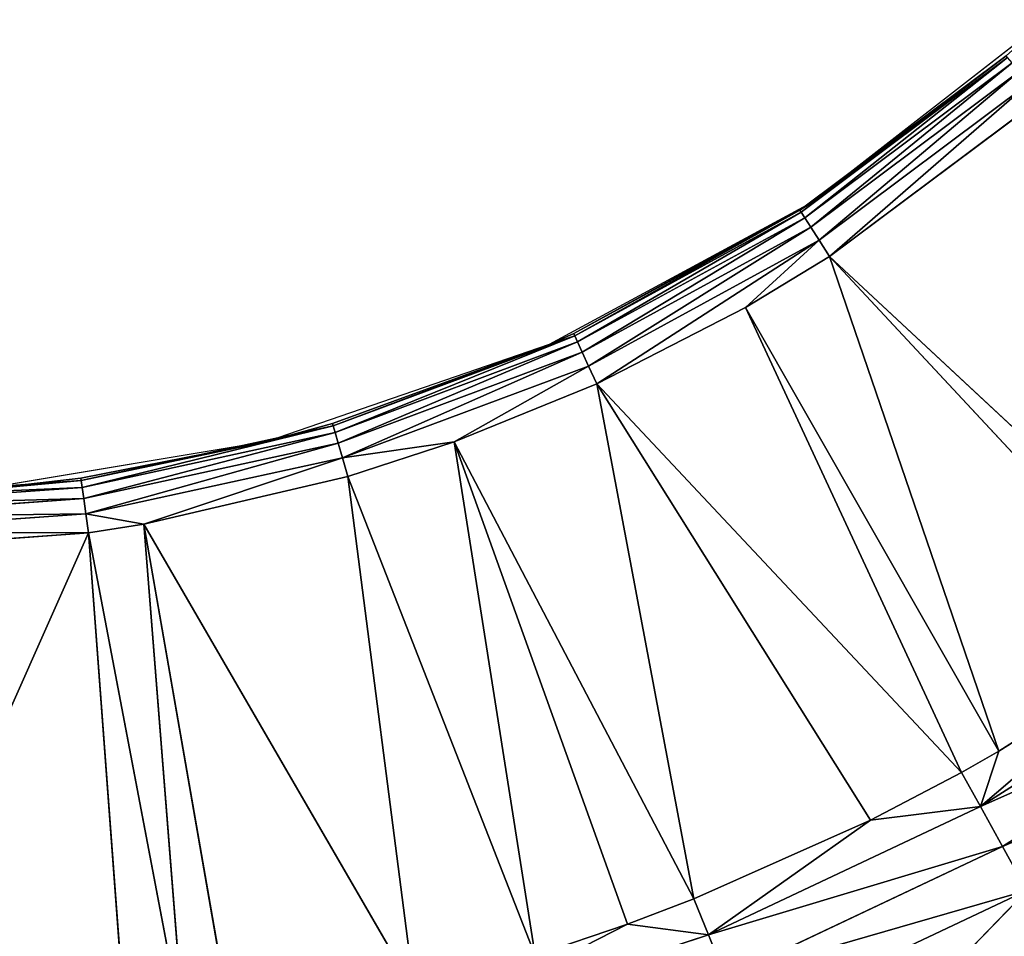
# Model space of a CAD drawing. Extents: x 0 to 500, y 0 to 390.
# Tile 595 of 656: x 252 to 260, y 180 to 188. Entities that reach past the tile are written whole.
import ezdxf

# ---------------------------------------------------------------- set-up
doc = ezdxf.new("R2010")
doc.units = 0
doc.header["$LTSCALE"] = 25.4
doc.layers.get('0').update_dxf_attribs({"linetype": 'CONTINUOUS'})

# ---------------------------------------------------------------- blocks, each defined once
blk = doc.blocks.new('ATLANTA505_-_S_STL')
at = {"color": 0}
for p, q in [((259.6859, 24.7, 210.5459), (260.7151, 24.4403, 209.482)), ((259.6859, 24.7, 210.5459), (260.7151, 24.4403, 209.482)), ((260.7151, 24.4403, 209.482), (258.2094, 24.4512, 210.6666)), ((260.7151, 24.4403, 209.482), (258.2094, 24.4512, 210.6666)), ((260.7151, 24.4403, 209.482), (260.4992, 24.1377, 209.092)), ((260.7151, 24.4403, 209.482), (260.4992, 24.1377, 209.092)), ((258.0437, 24.1486, 210.2527), (257.8925, 23.804, 209.8757)), ((258.0437, 24.1486, 210.2527), (257.8925, 23.804, 209.8757)), ((258.0437, 24.1486, 210.2527), (260.4992, 24.1377, 209.092)), ((258.0437, 24.1486, 210.2527), (260.4992, 24.1377, 209.092)), ((260.4992, 24.1377, 209.092), (260.3022, 23.7931, 208.7368)), ((260.4992, 24.1377, 209.092), (260.3022, 23.7931, 208.7368)), ((260.4992, 24.1377, 209.092), (262.8001, 24.1274, 207.6288)), ((260.4992, 24.1377, 209.092), (262.8001, 24.1274, 207.6288)), ((257.1762, 23.4462, 209.7792), (255.3723, 23.8135, 210.7015)), ((255.3723, 23.8135, 210.7015), (257.8925, 23.804, 209.8757)), ((257.1762, 23.4462, 209.7792), (255.3723, 23.8135, 210.7015)), ((255.3723, 23.8135, 210.7015), (257.8925, 23.804, 209.8757)), ((257.8925, 23.804, 209.8757), (257.1762, 23.4462, 209.7792)), ((257.8925, 23.804, 209.8757), (257.1762, 23.4462, 209.7792)), ((257.7638, 23.4437, 209.5554), (257.8925, 23.804, 209.8757)), ((257.7638, 23.4437, 209.5554), (257.8925, 23.804, 209.8757)), ((259.3279, 23.4366, 208.8573), (257.8925, 23.804, 209.8757)), ((257.8925, 23.804, 209.8757), (260.3022, 23.7931, 208.7368)), ((259.3279, 23.4366, 208.8573), (257.8925, 23.804, 209.8757)), ((257.8925, 23.804, 209.8757), (260.3022, 23.7931, 208.7368)), ((259.3279, 23.4366, 208.8573), (260.3022, 23.7931, 208.7368)), ((259.3279, 23.4366, 208.8573), (260.3022, 23.7931, 208.7368)), ((260.1346, 23.4328, 208.435), (260.3022, 23.7931, 208.7368)), ((260.1346, 23.4328, 208.435), (260.3022, 23.7931, 208.7368)), ((260.3022, 23.7931, 208.7368), (260.4658, 23.4312, 208.2485)), ((260.3022, 23.7931, 208.7368), (260.4658, 23.4312, 208.2485)), ((260.3022, 23.7931, 208.7368), (262.0881, 23.4237, 207.2143)), ((260.3022, 23.7931, 208.7368), (262.0881, 23.4237, 207.2143)), ((260.3022, 23.7931, 208.7368), (262.5605, 23.7828, 207.3008)), ((260.3022, 23.7931, 208.7368), (262.5605, 23.7828, 207.3008)), ((250.2964, 23.462, 211.0349), (252.3986, 18.2045, 206.312)), ((250.2964, 23.462, 211.0349), (252.3986, 18.2045, 206.312)), ((252.736, 23.4597, 210.8625), (252.3986, 18.2045, 206.312)), ((252.736, 23.4597, 210.8625), (252.3986, 18.2045, 206.312)), ((252.3986, 18.2045, 206.312), (253.2475, 23.4587, 210.7894)), ((252.3986, 18.2045, 206.312), (253.2475, 23.4587, 210.7894)), ((253.2475, 23.4587, 210.7894), (252.8869, 18.2045, 206.2343)), ((253.2475, 23.4587, 210.7894), (252.8869, 18.2045, 206.2343)), ((253.6698, 23.4578, 210.7193), (252.8869, 18.2045, 206.2343)), ((253.6698, 23.4578, 210.7193), (252.8869, 18.2045, 206.2343)), ((252.8869, 18.2045, 206.2343), (255.2847, 23.4532, 210.3676)), ((252.8869, 18.2045, 206.2343), (255.2847, 23.4532, 210.3676)), ((255.2847, 23.4532, 210.3676), (254.6974, 18.2045, 205.812)), ((255.2847, 23.4532, 210.3676), (254.6974, 18.2045, 205.812)), ((256.3576, 23.4494, 210.0581), (254.6974, 18.2045, 205.812)), ((256.3576, 23.4494, 210.0581), (254.6974, 18.2045, 205.812)), ((256.3576, 23.4494, 210.0581), (255.6374, 18.2045, 205.5051)), ((256.3576, 23.4494, 210.0581), (255.6374, 18.2045, 205.5051)), ((257.1762, 23.4462, 209.7792), (255.6374, 18.2045, 205.5051)), ((257.1762, 23.4462, 209.7792), (255.6374, 18.2045, 205.5051)), ((255.6374, 18.2045, 205.5051), (257.7638, 23.4437, 209.5554)), ((255.6374, 18.2045, 205.5051), (257.7638, 23.4437, 209.5554)), ((256.3576, 23.4494, 210.0581), (257.1762, 23.4462, 209.7792)), ((256.3576, 23.4494, 210.0581), (257.1762, 23.4462, 209.7792)), ((257.7638, 23.4437, 209.5554), (256.9017, 18.2045, 204.9898)), ((257.7638, 23.4437, 209.5554), (256.9017, 18.2045, 204.9898)), ((259.3279, 23.4366, 208.8573), (256.9017, 18.2045, 204.9898)), ((259.3279, 23.4366, 208.8573), (256.9017, 18.2045, 204.9898)), ((256.9017, 18.2045, 204.9898), (260.1346, 23.4328, 208.435)), ((256.9017, 18.2045, 204.9898), (260.1346, 23.4328, 208.435)), ((257.1762, 23.4462, 209.7792), (257.7638, 23.4437, 209.5554)), ((257.1762, 23.4462, 209.7792), (257.7638, 23.4437, 209.5554)), ((257.7638, 23.4437, 209.5554), (259.3279, 23.4366, 208.8573)), ((257.7638, 23.4437, 209.5554), (259.3279, 23.4366, 208.8573)), ((260.1346, 23.4328, 208.435), (258.2215, 18.2045, 204.3138)), ((260.1346, 23.4328, 208.435), (258.2215, 18.2045, 204.3138)), ((260.4658, 23.4312, 208.2485), (258.2215, 18.2045, 204.3138)), ((260.4658, 23.4312, 208.2485), (258.2215, 18.2045, 204.3138)), ((260.4658, 23.4312, 208.2485), (258.9665, 18.2045, 203.8623)), ((260.4658, 23.4312, 208.2485), (258.9665, 18.2045, 203.8623)), ((262.0881, 23.4237, 207.2143), (258.9665, 18.2045, 203.8623)), ((262.0881, 23.4237, 207.2143), (258.9665, 18.2045, 203.8623)), ((258.9665, 18.2045, 203.8623), (262.3568, 23.4225, 207.0221)), ((258.9665, 18.2045, 203.8623), (262.3568, 23.4225, 207.0221)), ((259.3279, 23.4366, 208.8573), (260.1346, 23.4328, 208.435)), ((259.3279, 23.4366, 208.8573), (260.1346, 23.4328, 208.435)), ((260.1346, 23.4328, 208.435), (260.4658, 23.4312, 208.2485)), ((260.1346, 23.4328, 208.435), (260.4658, 23.4312, 208.2485)), ((260.4658, 23.4312, 208.2485), (262.0881, 23.4237, 207.2143)), ((260.4658, 23.4312, 208.2485), (262.0881, 23.4237, 207.2143)), ((250.0521, 18.2045, 206.4799), (252.3986, 18.2045, 206.312)), ((250.0521, 18.2045, 206.4799), (252.3986, 18.2045, 206.312)), ((252.3986, 18.2045, 206.312), (252.3743, 17.9761, 206.1427)), ((252.3743, 17.9761, 206.1427), (252.8869, 18.2045, 206.2343)), ((252.3743, 17.9761, 206.1427), (252.8869, 18.2045, 206.2343)), ((252.3986, 18.2045, 206.312), (252.3743, 17.9761, 206.1427)), ((252.3986, 18.2045, 206.312), (252.8869, 18.2045, 206.2343)), ((252.3986, 18.2045, 206.312), (252.8869, 18.2045, 206.2343)), ((252.8869, 18.2045, 206.2343), (254.6974, 18.2045, 205.812)), ((254.6493, 17.9761, 205.6478), (252.8869, 18.2045, 206.2343)), ((254.6493, 17.9761, 205.6478), (252.8869, 18.2045, 206.2343)), ((252.8869, 18.2045, 206.2343), (254.6974, 18.2045, 205.812)), ((254.6974, 18.2045, 205.812), (254.6493, 17.9761, 205.6478)), ((254.6493, 17.9761, 205.6478), (255.6374, 18.2045, 205.5051)), ((254.6493, 17.9761, 205.6478), (255.6374, 18.2045, 205.5051)), ((254.6974, 18.2045, 205.812), (254.6493, 17.9761, 205.6478)), ((254.6974, 18.2045, 205.812), (255.6374, 18.2045, 205.5051)), ((254.6974, 18.2045, 205.812), (255.6374, 18.2045, 205.5051)), ((255.6374, 18.2045, 205.5051), (256.8306, 17.9761, 204.8342)), ((255.6374, 18.2045, 205.5051), (256.9017, 18.2045, 204.9898)), ((255.6374, 18.2045, 205.5051), (256.8306, 17.9761, 204.8342)), ((255.6374, 18.2045, 205.5051), (256.9017, 18.2045, 204.9898)), ((256.9017, 18.2045, 204.9898), (256.8306, 17.9761, 204.8342)), ((256.9017, 18.2045, 204.9898), (256.8306, 17.9761, 204.8342)), ((258.874, 17.9761, 203.7184), (256.9017, 18.2045, 204.9898)), ((256.9017, 18.2045, 204.9898), (258.2215, 18.2045, 204.3138)), ((258.874, 17.9761, 203.7184), (256.9017, 18.2045, 204.9898)), ((256.9017, 18.2045, 204.9898), (258.2215, 18.2045, 204.3138)), ((258.2215, 18.2045, 204.3138), (258.9665, 18.2045, 203.8623)), ((258.874, 17.9761, 203.7184), (258.2215, 18.2045, 204.3138)), ((258.874, 17.9761, 203.7184), (258.2215, 18.2045, 204.3138)), ((258.2215, 18.2045, 204.3138), (258.9665, 18.2045, 203.8623)), ((258.9665, 18.2045, 203.8623), (258.874, 17.9761, 203.7184)), ((258.9665, 18.2045, 203.8623), (258.874, 17.9761, 203.7184)), ((258.9665, 18.2045, 203.8623), (260.8498, 18.2045, 202.4525)), ((258.9665, 18.2045, 203.8623), (260.8498, 18.2045, 202.4525)), ((250.0521, 17.9761, 206.3088), (252.3743, 17.9761, 206.1427)), ((250.0521, 17.9761, 206.3088), (252.3743, 17.9761, 206.1427)), ((252.3743, 17.9761, 206.1427), (252.3548, 17.7256, 206.0073)), ((252.3743, 17.9761, 206.1427), (252.3548, 17.7256, 206.0073)), ((252.3743, 17.9761, 206.1427), (254.6493, 17.9761, 205.6478)), ((252.3743, 17.9761, 206.1427), (254.6493, 17.9761, 205.6478)), ((254.6493, 17.9761, 205.6478), (254.6107, 17.7256, 205.5166)), ((254.6493, 17.9761, 205.6478), (254.6107, 17.7256, 205.5166)), ((254.6493, 17.9761, 205.6478), (256.8306, 17.9761, 204.8342)), ((254.6493, 17.9761, 205.6478), (256.8306, 17.9761, 204.8342)), ((256.8306, 17.9761, 204.8342), (256.7738, 17.7256, 204.7098)), ((256.8306, 17.9761, 204.8342), (256.7738, 17.7256, 204.7098)), ((258.874, 17.9761, 203.7184), (256.8306, 17.9761, 204.8342)), ((258.874, 17.9761, 203.7184), (256.8306, 17.9761, 204.8342)), ((258.874, 17.9761, 203.7184), (258.8, 17.7256, 203.6034)), ((258.874, 17.9761, 203.7184), (258.8, 17.7256, 203.6034)), ((260.7378, 17.9761, 202.3232), (258.874, 17.9761, 203.7184)), ((260.7378, 17.9761, 202.3232), (258.874, 17.9761, 203.7184)), ((250.0521, 17.7256, 206.172), (252.3548, 17.7256, 206.0073)), ((250.0521, 17.7256, 206.172), (252.3548, 17.7256, 206.0073)), ((252.3548, 17.7256, 206.0073), (252.3406, 17.4582, 205.9086)), ((252.3548, 17.7256, 206.0073), (252.3406, 17.4582, 205.9086)), ((252.3548, 17.7256, 206.0073), (254.6107, 17.7256, 205.5166)), ((252.3548, 17.7256, 206.0073), (254.6107, 17.7256, 205.5166)), ((254.6107, 17.7256, 205.5166), (254.5826, 17.4582, 205.4209)), ((254.6107, 17.7256, 205.5166), (254.5826, 17.4582, 205.4209)), ((254.6107, 17.7256, 205.5166), (256.7738, 17.7256, 204.7098)), ((254.6107, 17.7256, 205.5166), (256.7738, 17.7256, 204.7098)), ((256.7738, 17.7256, 204.7098), (256.7324, 17.4582, 204.619)), ((256.7738, 17.7256, 204.7098), (256.7324, 17.4582, 204.619)), ((258.8, 17.7256, 203.6034), (256.7738, 17.7256, 204.7098)), ((258.8, 17.7256, 203.6034), (256.7738, 17.7256, 204.7098)), ((258.8, 17.7256, 203.6034), (258.7461, 17.4582, 203.5195)), ((258.8, 17.7256, 203.6034), (258.7461, 17.4582, 203.5195)), ((260.6482, 17.7256, 202.2198), (258.8, 17.7256, 203.6034)), ((260.6482, 17.7256, 202.2198), (258.8, 17.7256, 203.6034)), ((250.0521, 17.4582, 206.0723), (252.3406, 17.4582, 205.9086)), ((250.0521, 17.4582, 206.0723), (252.3406, 17.4582, 205.9086)), ((252.3406, 17.4582, 205.9086), (252.332, 17.1793, 205.8485)), ((252.3406, 17.4582, 205.9086), (252.332, 17.1793, 205.8485)), ((252.3406, 17.4582, 205.9086), (254.5826, 17.4582, 205.4209)), ((252.3406, 17.4582, 205.9086), (254.5826, 17.4582, 205.4209)), ((254.5826, 17.4582, 205.4209), (254.5655, 17.1793, 205.3627)), ((254.5826, 17.4582, 205.4209), (254.5655, 17.1793, 205.3627)), ((254.5826, 17.4582, 205.4209), (256.7324, 17.4582, 204.619)), ((254.5826, 17.4582, 205.4209), (256.7324, 17.4582, 204.619)), ((256.7324, 17.4582, 204.619), (256.7072, 17.1793, 204.5639)), ((256.7324, 17.4582, 204.619), (256.7072, 17.1793, 204.5639)), ((258.7461, 17.4582, 203.5195), (256.7324, 17.4582, 204.619)), ((258.7461, 17.4582, 203.5195), (256.7324, 17.4582, 204.619)), ((258.7461, 17.4582, 203.5195), (258.7133, 17.1793, 203.4684)), ((258.7461, 17.4582, 203.5195), (258.7133, 17.1793, 203.4684)), ((260.5829, 17.4582, 202.1445), (258.7461, 17.4582, 203.5195)), ((260.5829, 17.4582, 202.1445), (258.7461, 17.4582, 203.5195)), ((250.0521, 17.1793, 206.0116), (252.332, 17.1793, 205.8485)), ((250.0521, 17.1793, 206.0116), (252.332, 17.1793, 205.8485)), ((251.3733, 16.8947, 205.9366), (252.332, 17.1793, 205.8485)), ((251.3733, 16.8947, 205.9366), (252.332, 17.1793, 205.8485)), ((252.3291, 16.8947, 205.8284), (252.332, 17.1793, 205.8485)), ((252.3291, 16.8947, 205.8284), (252.332, 17.1793, 205.8485)), ((252.332, 17.1793, 205.8485), (253.9798, 16.8947, 205.5016)), ((252.332, 17.1793, 205.8485), (253.9798, 16.8947, 205.5016)), ((252.332, 17.1793, 205.8485), (254.5655, 17.1793, 205.3627)), ((252.332, 17.1793, 205.8485), (254.5655, 17.1793, 205.3627)), ((253.9798, 16.8947, 205.5016), (254.5655, 17.1793, 205.3627)), ((253.9798, 16.8947, 205.5016), (254.5655, 17.1793, 205.3627)), ((254.5598, 16.8947, 205.3431), (254.5655, 17.1793, 205.3627)), ((254.5598, 16.8947, 205.3431), (254.5655, 17.1793, 205.3627)), ((254.5655, 17.1793, 205.3627), (256.4792, 16.8947, 204.6436)), ((254.5655, 17.1793, 205.3627), (256.4792, 16.8947, 204.6436)), ((254.5655, 17.1793, 205.3627), (256.7072, 17.1793, 204.5639)), ((254.5655, 17.1793, 205.3627), (256.7072, 17.1793, 204.5639)), ((256.4792, 16.8947, 204.6436), (256.7072, 17.1793, 204.5639)), ((256.4792, 16.8947, 204.6436), (256.7072, 17.1793, 204.5639)), ((256.7072, 17.1793, 204.5639), (256.6987, 16.8947, 204.5453)), ((256.7072, 17.1793, 204.5639), (256.6987, 16.8947, 204.5453)), ((258.7133, 17.1793, 203.4684), (256.7072, 17.1793, 204.5639)), ((258.7133, 17.1793, 203.4684), (256.7072, 17.1793, 204.5639)), ((258.7133, 17.1793, 203.4684), (258.7023, 16.8947, 203.4513)), ((258.7133, 17.1793, 203.4684), (258.7023, 16.8947, 203.4513)), ((260.5432, 17.1793, 202.0986), (258.7133, 17.1793, 203.4684)), ((260.5432, 17.1793, 202.0986), (258.7133, 17.1793, 203.4684)), ((251.3733, 0.01, 205.9366), (252.3291, 16.8947, 205.8284)), ((251.3733, 0.01, 205.9366), (252.3291, 16.8947, 205.8284)), ((251.3733, 16.8947, 205.9366), (252.3291, 16.8947, 205.8284)), ((251.3733, 16.8947, 205.9366), (252.3291, 16.8947, 205.8284)), ((253.9798, 0.01, 205.5016), (252.3291, 16.8947, 205.8284)), ((252.3291, 16.8947, 205.8284), (253.9798, 16.8947, 205.5016)), ((253.9798, 0.01, 205.5016), (252.3291, 16.8947, 205.8284)), ((252.3291, 16.8947, 205.8284), (253.9798, 16.8947, 205.5016)), ((253.9798, 0.01, 205.5016), (254.5598, 16.8947, 205.3431)), ((253.9798, 0.01, 205.5016), (254.5598, 16.8947, 205.3431)), ((253.9798, 0.01, 205.5016), (253.9798, 16.8947, 205.5016)), ((253.9798, 16.8947, 205.5016), (254.5598, 16.8947, 205.3431)), ((253.9798, 0.01, 205.5016), (253.9798, 16.8947, 205.5016)), ((253.9798, 16.8947, 205.5016), (254.5598, 16.8947, 205.3431)), ((256.4792, 0.01, 204.6436), (254.5598, 16.8947, 205.3431)), ((254.5598, 16.8947, 205.3431), (256.4792, 16.8947, 204.6436)), ((256.4792, 0.01, 204.6436), (254.5598, 16.8947, 205.3431)), ((254.5598, 16.8947, 205.3431), (256.4792, 16.8947, 204.6436)), ((256.4792, 0.01, 204.6436), (256.6987, 16.8947, 204.5453)), ((256.4792, 0.01, 204.6436), (256.6987, 16.8947, 204.5453)), ((256.4792, 0.01, 204.6436), (256.4792, 16.8947, 204.6436)), ((256.4792, 16.8947, 204.6436), (256.6987, 16.8947, 204.5453)), ((256.4792, 0.01, 204.6436), (256.4792, 16.8947, 204.6436)), ((256.4792, 16.8947, 204.6436), (256.6987, 16.8947, 204.5453)), ((258.8032, 0.01, 203.3859), (256.6987, 16.8947, 204.5453)), ((256.6987, 16.8947, 204.5453), (258.7023, 16.8947, 203.4513)), ((258.8032, 0.01, 203.3859), (256.6987, 16.8947, 204.5453)), ((256.6987, 16.8947, 204.5453), (258.7023, 16.8947, 203.4513)), ((258.8032, 0.01, 203.3859), (258.7023, 16.8947, 203.4513)), ((258.7023, 16.8947, 203.4513), (260.5298, 16.8947, 202.0832)), ((258.8032, 0.01, 203.3859), (258.7023, 16.8947, 203.4513)), ((258.7023, 16.8947, 203.4513), (260.5298, 16.8947, 202.0832)), ((258.8032, 0.01, 203.3859), (260.5298, 16.8947, 202.0832)), ((258.8032, 0.01, 203.3859), (260.5298, 16.8947, 202.0832)), ((253.9798, 0.01, 205.5016), (251.3733, 0.01, 205.9366)), ((256.4792, 0.01, 204.6436), (253.9798, 0.01, 205.5016)), ((258.8032, 0.01, 203.3859), (256.4792, 0.01, 204.6436)), ((260.8886, 0.01, 201.7628), (258.8032, 0.01, 203.3859))]:
    blk.add_line(p, q, dxfattribs=at)
mesh = blk.add_polyface(dxfattribs=at)
corners = [(258.2094, 24.4512, 210.6666), (259.6859, 24.7, 210.5459), (260.7151, 24.4403, 209.482)]
mesh.append_faces([[corners[k] for k in face] for face in [(0, 1, 2)]], dxfattribs={"color": 0})
mesh = blk.add_polyface(dxfattribs=at)
corners = [(259.6859, 24.7, 210.5459), (260.9468, 24.6946, 209.9009), (260.7151, 24.4403, 209.482)]
mesh.append_faces([[corners[k] for k in face] for face in [(0, 1, 2)]], dxfattribs={"color": 0})
mesh = blk.add_polyface(dxfattribs=at)
corners = [(258.0437, 24.1486, 210.2527), (260.7151, 24.4403, 209.482), (260.4992, 24.1377, 209.092), (258.2094, 24.4512, 210.6666)]
mesh.append_faces([[corners[k] for k in face] for face in [(0, 1, 2), (1, 0, 3)]], dxfattribs={"vtx0": -1, "color": 0})
mesh = blk.add_polyface(dxfattribs=at)
corners = [(260.4992, 24.1377, 209.092), (263.0628, 24.43, 207.9889), (262.8001, 24.1274, 207.6288), (260.7151, 24.4403, 209.482)]
mesh.append_faces([[corners[k] for k in face] for face in [(0, 1, 2), (1, 0, 3)]], dxfattribs={"vtx0": -1, "color": 0})
mesh = blk.add_polyface(dxfattribs=at)
corners = [(255.3723, 23.8135, 210.7015), (258.0437, 24.1486, 210.2527), (257.8925, 23.804, 209.8757), (255.4751, 24.1581, 211.0944)]
mesh.append_faces([[corners[k] for k in face] for face in [(0, 1, 2), (1, 0, 3)]], dxfattribs={"vtx0": -1, "color": 0})
mesh = blk.add_polyface(dxfattribs=at)
corners = [(257.8925, 23.804, 209.8757), (260.4992, 24.1377, 209.092), (260.3022, 23.7931, 208.7368), (258.0437, 24.1486, 210.2527)]
mesh.append_faces([[corners[k] for k in face] for face in [(0, 1, 2), (1, 0, 3)]], dxfattribs={"vtx0": -1, "color": 0})
mesh = blk.add_polyface(dxfattribs=at)
corners = [(260.3022, 23.7931, 208.7368), (262.8001, 24.1274, 207.6288), (262.5605, 23.7828, 207.3008), (260.4992, 24.1377, 209.092)]
mesh.append_faces([[corners[k] for k in face] for face in [(0, 1, 2), (1, 0, 3)]], dxfattribs={"vtx0": -1, "color": 0})
mesh = blk.add_polyface(dxfattribs=at)
corners = [(257.8925, 23.804, 209.8757), (257.1762, 23.4462, 209.7792), (255.3723, 23.8135, 210.7015)]
mesh.append_faces([[corners[k] for k in face] for face in [(0, 1, 2)]], dxfattribs={"color": 0})
mesh = blk.add_polyface(dxfattribs=at)
corners = [(257.1762, 23.4462, 209.7792), (256.3576, 23.4494, 210.0581), (255.3723, 23.8135, 210.7015)]
mesh.append_faces([[corners[k] for k in face] for face in [(0, 1, 2)]], dxfattribs={"color": 0})
mesh = blk.add_polyface(dxfattribs=at)
corners = [(257.8925, 23.804, 209.8757), (257.7638, 23.4437, 209.5554), (257.1762, 23.4462, 209.7792)]
mesh.append_faces([[corners[k] for k in face] for face in [(0, 1, 2)]], dxfattribs={"color": 0})
mesh = blk.add_polyface(dxfattribs=at)
corners = [(257.8925, 23.804, 209.8757), (259.3279, 23.4366, 208.8573), (257.7638, 23.4437, 209.5554)]
mesh.append_faces([[corners[k] for k in face] for face in [(0, 1, 2)]], dxfattribs={"color": 0})
mesh = blk.add_polyface(dxfattribs=at)
corners = [(260.3022, 23.7931, 208.7368), (259.3279, 23.4366, 208.8573), (257.8925, 23.804, 209.8757)]
mesh.append_faces([[corners[k] for k in face] for face in [(0, 1, 2)]], dxfattribs={"color": 0})
mesh = blk.add_polyface(dxfattribs=at)
corners = [(259.3279, 23.4366, 208.8573), (260.3022, 23.7931, 208.7368), (260.1346, 23.4328, 208.435)]
mesh.append_faces([[corners[k] for k in face] for face in [(0, 1, 2)]], dxfattribs={"color": 0})
mesh = blk.add_polyface(dxfattribs=at)
corners = [(260.3022, 23.7931, 208.7368), (260.4658, 23.4312, 208.2485), (260.1346, 23.4328, 208.435)]
mesh.append_faces([[corners[k] for k in face] for face in [(0, 1, 2)]], dxfattribs={"color": 0})
mesh = blk.add_polyface(dxfattribs=at)
corners = [(260.3022, 23.7931, 208.7368), (262.0881, 23.4237, 207.2143), (260.4658, 23.4312, 208.2485)]
mesh.append_faces([[corners[k] for k in face] for face in [(0, 1, 2)]], dxfattribs={"color": 0})
mesh = blk.add_polyface(dxfattribs=at)
corners = [(260.3022, 23.7931, 208.7368), (262.5605, 23.7828, 207.3008), (262.0881, 23.4237, 207.2143)]
mesh.append_faces([[corners[k] for k in face] for face in [(0, 1, 2)]], dxfattribs={"color": 0})
mesh = blk.add_polyface(dxfattribs=at)
corners = [(252.3986, 18.2045, 206.312), (250.0521, 18.2045, 206.4799), (250.2964, 23.462, 211.0349)]
mesh.append_faces([[corners[k] for k in face] for face in [(0, 1, 2)]], dxfattribs={"color": 0})
mesh = blk.add_polyface(dxfattribs=at)
corners = [(252.736, 23.4597, 210.8625), (252.3986, 18.2045, 206.312), (250.2964, 23.462, 211.0349)]
mesh.append_faces([[corners[k] for k in face] for face in [(0, 1, 2)]], dxfattribs={"color": 0})
mesh = blk.add_polyface(dxfattribs=at)
corners = [(253.2475, 23.4587, 210.7894), (252.3986, 18.2045, 206.312), (252.736, 23.4597, 210.8625)]
mesh.append_faces([[corners[k] for k in face] for face in [(0, 1, 2)]], dxfattribs={"color": 0})
mesh = blk.add_polyface(dxfattribs=at)
corners = [(253.2475, 23.4587, 210.7894), (252.8869, 18.2045, 206.2343), (252.3986, 18.2045, 206.312)]
mesh.append_faces([[corners[k] for k in face] for face in [(0, 1, 2)]], dxfattribs={"color": 0})
mesh = blk.add_polyface(dxfattribs=at)
corners = [(253.6698, 23.4578, 210.7193), (252.8869, 18.2045, 206.2343), (253.2475, 23.4587, 210.7894)]
mesh.append_faces([[corners[k] for k in face] for face in [(0, 1, 2)]], dxfattribs={"color": 0})
mesh = blk.add_polyface(dxfattribs=at)
corners = [(255.2847, 23.4532, 210.3676), (252.8869, 18.2045, 206.2343), (253.6698, 23.4578, 210.7193)]
mesh.append_faces([[corners[k] for k in face] for face in [(0, 1, 2)]], dxfattribs={"color": 0})
mesh = blk.add_polyface(dxfattribs=at)
corners = [(255.2847, 23.4532, 210.3676), (254.6974, 18.2045, 205.812), (252.8869, 18.2045, 206.2343)]
mesh.append_faces([[corners[k] for k in face] for face in [(0, 1, 2)]], dxfattribs={"color": 0})
mesh = blk.add_polyface(dxfattribs=at)
corners = [(256.3576, 23.4494, 210.0581), (254.6974, 18.2045, 205.812), (255.2847, 23.4532, 210.3676)]
mesh.append_faces([[corners[k] for k in face] for face in [(0, 1, 2)]], dxfattribs={"color": 0})
mesh = blk.add_polyface(dxfattribs=at)
corners = [(256.3576, 23.4494, 210.0581), (255.6374, 18.2045, 205.5051), (254.6974, 18.2045, 205.812)]
mesh.append_faces([[corners[k] for k in face] for face in [(0, 1, 2)]], dxfattribs={"color": 0})
mesh = blk.add_polyface(dxfattribs=at)
corners = [(257.1762, 23.4462, 209.7792), (255.6374, 18.2045, 205.5051), (256.3576, 23.4494, 210.0581)]
mesh.append_faces([[corners[k] for k in face] for face in [(0, 1, 2)]], dxfattribs={"color": 0})
mesh = blk.add_polyface(dxfattribs=at)
corners = [(257.7638, 23.4437, 209.5554), (255.6374, 18.2045, 205.5051), (257.1762, 23.4462, 209.7792)]
mesh.append_faces([[corners[k] for k in face] for face in [(0, 1, 2)]], dxfattribs={"color": 0})
mesh = blk.add_polyface(dxfattribs=at)
corners = [(257.7638, 23.4437, 209.5554), (256.9017, 18.2045, 204.9898), (255.6374, 18.2045, 205.5051)]
mesh.append_faces([[corners[k] for k in face] for face in [(0, 1, 2)]], dxfattribs={"color": 0})
mesh = blk.add_polyface(dxfattribs=at)
corners = [(259.3279, 23.4366, 208.8573), (256.9017, 18.2045, 204.9898), (257.7638, 23.4437, 209.5554)]
mesh.append_faces([[corners[k] for k in face] for face in [(0, 1, 2)]], dxfattribs={"color": 0})
mesh = blk.add_polyface(dxfattribs=at)
corners = [(260.1346, 23.4328, 208.435), (256.9017, 18.2045, 204.9898), (259.3279, 23.4366, 208.8573)]
mesh.append_faces([[corners[k] for k in face] for face in [(0, 1, 2)]], dxfattribs={"color": 0})
mesh = blk.add_polyface(dxfattribs=at)
corners = [(260.1346, 23.4328, 208.435), (258.2215, 18.2045, 204.3138), (256.9017, 18.2045, 204.9898)]
mesh.append_faces([[corners[k] for k in face] for face in [(0, 1, 2)]], dxfattribs={"color": 0})
mesh = blk.add_polyface(dxfattribs=at)
corners = [(260.4658, 23.4312, 208.2485), (258.2215, 18.2045, 204.3138), (260.1346, 23.4328, 208.435)]
mesh.append_faces([[corners[k] for k in face] for face in [(0, 1, 2)]], dxfattribs={"color": 0})
mesh = blk.add_polyface(dxfattribs=at)
corners = [(260.4658, 23.4312, 208.2485), (258.9665, 18.2045, 203.8623), (258.2215, 18.2045, 204.3138)]
mesh.append_faces([[corners[k] for k in face] for face in [(0, 1, 2)]], dxfattribs={"color": 0})
mesh = blk.add_polyface(dxfattribs=at)
corners = [(260.4658, 23.4312, 208.2485), (262.0881, 23.4237, 207.2143), (258.9665, 18.2045, 203.8623)]
mesh.append_faces([[corners[k] for k in face] for face in [(0, 1, 2)]], dxfattribs={"color": 0})
mesh = blk.add_polyface(dxfattribs=at)
corners = [(262.0881, 23.4237, 207.2143), (262.3568, 23.4225, 207.0221), (258.9665, 18.2045, 203.8623)]
mesh.append_faces([[corners[k] for k in face] for face in [(0, 1, 2)]], dxfattribs={"color": 0})
mesh = blk.add_polyface(dxfattribs=at)
corners = [(262.3568, 23.4225, 207.0221), (260.8498, 18.2045, 202.4525), (258.9665, 18.2045, 203.8623)]
mesh.append_faces([[corners[k] for k in face] for face in [(0, 1, 2)]], dxfattribs={"color": 0})
mesh = blk.add_polyface(dxfattribs=at)
corners = [(252.3986, 18.2045, 206.312), (250.0521, 17.9761, 206.3088), (250.0521, 18.2045, 206.4799), (252.3743, 17.9761, 206.1427)]
mesh.append_faces([[corners[k] for k in face] for face in [(0, 1, 2), (1, 0, 3)]], dxfattribs={"vtx0": -1, "color": 0})
mesh = blk.add_polyface(dxfattribs=at)
corners = [(254.6493, 17.9761, 205.6478), (252.3743, 17.9761, 206.1427), (252.8869, 18.2045, 206.2343)]
mesh.append_faces([[corners[k] for k in face] for face in [(0, 1, 2)]], dxfattribs={"color": 0})
mesh = blk.add_polyface(dxfattribs=at)
corners = [(252.8869, 18.2045, 206.2343), (252.3743, 17.9761, 206.1427), (252.3986, 18.2045, 206.312)]
mesh.append_faces([[corners[k] for k in face] for face in [(0, 1, 2)]], dxfattribs={"color": 0})
mesh = blk.add_polyface(dxfattribs=at)
corners = [(254.6974, 18.2045, 205.812), (254.6493, 17.9761, 205.6478), (252.8869, 18.2045, 206.2343)]
mesh.append_faces([[corners[k] for k in face] for face in [(0, 1, 2)]], dxfattribs={"color": 0})
mesh = blk.add_polyface(dxfattribs=at)
corners = [(256.8306, 17.9761, 204.8342), (254.6493, 17.9761, 205.6478), (255.6374, 18.2045, 205.5051)]
mesh.append_faces([[corners[k] for k in face] for face in [(0, 1, 2)]], dxfattribs={"color": 0})
mesh = blk.add_polyface(dxfattribs=at)
corners = [(255.6374, 18.2045, 205.5051), (254.6493, 17.9761, 205.6478), (254.6974, 18.2045, 205.812)]
mesh.append_faces([[corners[k] for k in face] for face in [(0, 1, 2)]], dxfattribs={"color": 0})
mesh = blk.add_polyface(dxfattribs=at)
corners = [(256.9017, 18.2045, 204.9898), (256.8306, 17.9761, 204.8342), (255.6374, 18.2045, 205.5051)]
mesh.append_faces([[corners[k] for k in face] for face in [(0, 1, 2)]], dxfattribs={"color": 0})
mesh = blk.add_polyface(dxfattribs=at)
corners = [(258.874, 17.9761, 203.7184), (256.8306, 17.9761, 204.8342), (256.9017, 18.2045, 204.9898)]
mesh.append_faces([[corners[k] for k in face] for face in [(0, 1, 2)]], dxfattribs={"color": 0})
mesh = blk.add_polyface(dxfattribs=at)
corners = [(256.9017, 18.2045, 204.9898), (258.2215, 18.2045, 204.3138), (258.874, 17.9761, 203.7184)]
mesh.append_faces([[corners[k] for k in face] for face in [(0, 1, 2)]], dxfattribs={"color": 0})
mesh = blk.add_polyface(dxfattribs=at)
corners = [(258.9665, 18.2045, 203.8623), (258.874, 17.9761, 203.7184), (258.2215, 18.2045, 204.3138)]
mesh.append_faces([[corners[k] for k in face] for face in [(0, 1, 2)]], dxfattribs={"color": 0})
mesh = blk.add_polyface(dxfattribs=at)
corners = [(258.9665, 18.2045, 203.8623), (260.7378, 17.9761, 202.3232), (258.874, 17.9761, 203.7184), (260.8498, 18.2045, 202.4525)]
mesh.append_faces([[corners[k] for k in face] for face in [(0, 1, 2), (1, 0, 3)]], dxfattribs={"vtx0": -1, "color": 0})
mesh = blk.add_polyface(dxfattribs=at)
corners = [(252.3743, 17.9761, 206.1427), (250.0521, 17.7256, 206.172), (250.0521, 17.9761, 206.3088), (252.3548, 17.7256, 206.0073)]
mesh.append_faces([[corners[k] for k in face] for face in [(0, 1, 2), (1, 0, 3)]], dxfattribs={"vtx0": -1, "color": 0})
mesh = blk.add_polyface(dxfattribs=at)
corners = [(252.3743, 17.9761, 206.1427), (254.6107, 17.7256, 205.5166), (252.3548, 17.7256, 206.0073), (254.6493, 17.9761, 205.6478)]
mesh.append_faces([[corners[k] for k in face] for face in [(0, 1, 2), (1, 0, 3)]], dxfattribs={"vtx0": -1, "color": 0})
mesh = blk.add_polyface(dxfattribs=at)
corners = [(254.6493, 17.9761, 205.6478), (256.7738, 17.7256, 204.7098), (254.6107, 17.7256, 205.5166), (256.8306, 17.9761, 204.8342)]
mesh.append_faces([[corners[k] for k in face] for face in [(0, 1, 2), (1, 0, 3)]], dxfattribs={"vtx0": -1, "color": 0})
mesh = blk.add_polyface(dxfattribs=at)
corners = [(256.8306, 17.9761, 204.8342), (258.8, 17.7256, 203.6034), (256.7738, 17.7256, 204.7098), (258.874, 17.9761, 203.7184)]
mesh.append_faces([[corners[k] for k in face] for face in [(0, 1, 2), (1, 0, 3)]], dxfattribs={"vtx0": -1, "color": 0})
mesh = blk.add_polyface(dxfattribs=at)
corners = [(258.874, 17.9761, 203.7184), (260.6482, 17.7256, 202.2198), (258.8, 17.7256, 203.6034), (260.7378, 17.9761, 202.3232)]
mesh.append_faces([[corners[k] for k in face] for face in [(0, 1, 2), (1, 0, 3)]], dxfattribs={"vtx0": -1, "color": 0})
mesh = blk.add_polyface(dxfattribs=at)
corners = [(252.3548, 17.7256, 206.0073), (250.0521, 17.4582, 206.0723), (250.0521, 17.7256, 206.172), (252.3406, 17.4582, 205.9086)]
mesh.append_faces([[corners[k] for k in face] for face in [(0, 1, 2), (1, 0, 3)]], dxfattribs={"vtx0": -1, "color": 0})
mesh = blk.add_polyface(dxfattribs=at)
corners = [(252.3548, 17.7256, 206.0073), (254.5826, 17.4582, 205.4209), (252.3406, 17.4582, 205.9086), (254.6107, 17.7256, 205.5166)]
mesh.append_faces([[corners[k] for k in face] for face in [(0, 1, 2), (1, 0, 3)]], dxfattribs={"vtx0": -1, "color": 0})
mesh = blk.add_polyface(dxfattribs=at)
corners = [(254.6107, 17.7256, 205.5166), (256.7324, 17.4582, 204.619), (254.5826, 17.4582, 205.4209), (256.7738, 17.7256, 204.7098)]
mesh.append_faces([[corners[k] for k in face] for face in [(0, 1, 2), (1, 0, 3)]], dxfattribs={"vtx0": -1, "color": 0})
mesh = blk.add_polyface(dxfattribs=at)
corners = [(256.7738, 17.7256, 204.7098), (258.7461, 17.4582, 203.5195), (256.7324, 17.4582, 204.619), (258.8, 17.7256, 203.6034)]
mesh.append_faces([[corners[k] for k in face] for face in [(0, 1, 2), (1, 0, 3)]], dxfattribs={"vtx0": -1, "color": 0})
mesh = blk.add_polyface(dxfattribs=at)
corners = [(258.8, 17.7256, 203.6034), (260.5829, 17.4582, 202.1445), (258.7461, 17.4582, 203.5195), (260.6482, 17.7256, 202.2198)]
mesh.append_faces([[corners[k] for k in face] for face in [(0, 1, 2), (1, 0, 3)]], dxfattribs={"vtx0": -1, "color": 0})
mesh = blk.add_polyface(dxfattribs=at)
corners = [(252.3406, 17.4582, 205.9086), (250.0521, 17.1793, 206.0116), (250.0521, 17.4582, 206.0723), (252.332, 17.1793, 205.8485)]
mesh.append_faces([[corners[k] for k in face] for face in [(0, 1, 2), (1, 0, 3)]], dxfattribs={"vtx0": -1, "color": 0})
mesh = blk.add_polyface(dxfattribs=at)
corners = [(252.3406, 17.4582, 205.9086), (254.5655, 17.1793, 205.3627), (252.332, 17.1793, 205.8485), (254.5826, 17.4582, 205.4209)]
mesh.append_faces([[corners[k] for k in face] for face in [(0, 1, 2), (1, 0, 3)]], dxfattribs={"vtx0": -1, "color": 0})
mesh = blk.add_polyface(dxfattribs=at)
corners = [(254.5826, 17.4582, 205.4209), (256.7072, 17.1793, 204.5639), (254.5655, 17.1793, 205.3627), (256.7324, 17.4582, 204.619)]
mesh.append_faces([[corners[k] for k in face] for face in [(0, 1, 2), (1, 0, 3)]], dxfattribs={"vtx0": -1, "color": 0})
mesh = blk.add_polyface(dxfattribs=at)
corners = [(256.7324, 17.4582, 204.619), (258.7133, 17.1793, 203.4684), (256.7072, 17.1793, 204.5639), (258.7461, 17.4582, 203.5195)]
mesh.append_faces([[corners[k] for k in face] for face in [(0, 1, 2), (1, 0, 3)]], dxfattribs={"vtx0": -1, "color": 0})
mesh = blk.add_polyface(dxfattribs=at)
corners = [(258.7461, 17.4582, 203.5195), (260.5432, 17.1793, 202.0986), (258.7133, 17.1793, 203.4684), (260.5829, 17.4582, 202.1445)]
mesh.append_faces([[corners[k] for k in face] for face in [(0, 1, 2), (1, 0, 3)]], dxfattribs={"vtx0": -1, "color": 0})
mesh = blk.add_polyface(dxfattribs=at)
corners = [(252.332, 17.1793, 205.8485), (251.3733, 16.8947, 205.9366), (250.0521, 17.1793, 206.0116)]
mesh.append_faces([[corners[k] for k in face] for face in [(0, 1, 2)]], dxfattribs={"color": 0})
mesh = blk.add_polyface(dxfattribs=at)
corners = [(252.332, 17.1793, 205.8485), (252.3291, 16.8947, 205.8284), (251.3733, 16.8947, 205.9366)]
mesh.append_faces([[corners[k] for k in face] for face in [(0, 1, 2)]], dxfattribs={"color": 0})
mesh = blk.add_polyface(dxfattribs=at)
corners = [(253.9798, 16.8947, 205.5016), (252.3291, 16.8947, 205.8284), (252.332, 17.1793, 205.8485)]
mesh.append_faces([[corners[k] for k in face] for face in [(0, 1, 2)]], dxfattribs={"color": 0})
mesh = blk.add_polyface(dxfattribs=at)
corners = [(254.5655, 17.1793, 205.3627), (253.9798, 16.8947, 205.5016), (252.332, 17.1793, 205.8485)]
mesh.append_faces([[corners[k] for k in face] for face in [(0, 1, 2)]], dxfattribs={"color": 0})
mesh = blk.add_polyface(dxfattribs=at)
corners = [(254.5655, 17.1793, 205.3627), (254.5598, 16.8947, 205.3431), (253.9798, 16.8947, 205.5016)]
mesh.append_faces([[corners[k] for k in face] for face in [(0, 1, 2)]], dxfattribs={"color": 0})
mesh = blk.add_polyface(dxfattribs=at)
corners = [(256.4792, 16.8947, 204.6436), (254.5598, 16.8947, 205.3431), (254.5655, 17.1793, 205.3627)]
mesh.append_faces([[corners[k] for k in face] for face in [(0, 1, 2)]], dxfattribs={"color": 0})
mesh = blk.add_polyface(dxfattribs=at)
corners = [(256.7072, 17.1793, 204.5639), (256.4792, 16.8947, 204.6436), (254.5655, 17.1793, 205.3627)]
mesh.append_faces([[corners[k] for k in face] for face in [(0, 1, 2)]], dxfattribs={"color": 0})
mesh = blk.add_polyface(dxfattribs=at)
corners = [(256.7072, 17.1793, 204.5639), (256.6987, 16.8947, 204.5453), (256.4792, 16.8947, 204.6436)]
mesh.append_faces([[corners[k] for k in face] for face in [(0, 1, 2)]], dxfattribs={"color": 0})
mesh = blk.add_polyface(dxfattribs=at)
corners = [(256.7072, 17.1793, 204.5639), (258.7023, 16.8947, 203.4513), (256.6987, 16.8947, 204.5453), (258.7133, 17.1793, 203.4684)]
mesh.append_faces([[corners[k] for k in face] for face in [(0, 1, 2), (1, 0, 3)]], dxfattribs={"vtx0": -1, "color": 0})
mesh = blk.add_polyface(dxfattribs=at)
corners = [(258.7133, 17.1793, 203.4684), (260.5298, 16.8947, 202.0832), (258.7023, 16.8947, 203.4513), (260.5432, 17.1793, 202.0986)]
mesh.append_faces([[corners[k] for k in face] for face in [(0, 1, 2), (1, 0, 3)]], dxfattribs={"vtx0": -1, "color": 0})
mesh = blk.add_polyface(dxfattribs=at)
corners = [(253.9798, 0.01, 205.5016), (251.3733, 0.01, 205.9366), (252.3291, 16.8947, 205.8284)]
mesh.append_faces([[corners[k] for k in face] for face in [(0, 1, 2)]], dxfattribs={"color": 0})
mesh = blk.add_polyface(dxfattribs=at)
corners = [(252.3291, 16.8947, 205.8284), (251.3733, 0.01, 205.9366), (251.3733, 16.8947, 205.9366)]
mesh.append_faces([[corners[k] for k in face] for face in [(0, 1, 2)]], dxfattribs={"color": 0})
mesh = blk.add_polyface(dxfattribs=at)
corners = [(253.9798, 0.01, 205.5016), (252.3291, 16.8947, 205.8284), (253.9798, 16.8947, 205.5016)]
mesh.append_faces([[corners[k] for k in face] for face in [(0, 1, 2)]], dxfattribs={"color": 0})
mesh = blk.add_polyface(dxfattribs=at)
corners = [(256.4792, 0.01, 204.6436), (253.9798, 0.01, 205.5016), (254.5598, 16.8947, 205.3431)]
mesh.append_faces([[corners[k] for k in face] for face in [(0, 1, 2)]], dxfattribs={"color": 0})
mesh = blk.add_polyface(dxfattribs=at)
corners = [(254.5598, 16.8947, 205.3431), (253.9798, 0.01, 205.5016), (253.9798, 16.8947, 205.5016)]
mesh.append_faces([[corners[k] for k in face] for face in [(0, 1, 2)]], dxfattribs={"color": 0})
mesh = blk.add_polyface(dxfattribs=at)
corners = [(256.4792, 0.01, 204.6436), (254.5598, 16.8947, 205.3431), (256.4792, 16.8947, 204.6436)]
mesh.append_faces([[corners[k] for k in face] for face in [(0, 1, 2)]], dxfattribs={"color": 0})
mesh = blk.add_polyface(dxfattribs=at)
corners = [(258.8032, 0.01, 203.3859), (256.4792, 0.01, 204.6436), (256.6987, 16.8947, 204.5453)]
mesh.append_faces([[corners[k] for k in face] for face in [(0, 1, 2)]], dxfattribs={"color": 0})
mesh = blk.add_polyface(dxfattribs=at)
corners = [(256.6987, 16.8947, 204.5453), (256.4792, 0.01, 204.6436), (256.4792, 16.8947, 204.6436)]
mesh.append_faces([[corners[k] for k in face] for face in [(0, 1, 2)]], dxfattribs={"color": 0})
mesh = blk.add_polyface(dxfattribs=at)
corners = [(258.8032, 0.01, 203.3859), (256.6987, 16.8947, 204.5453), (258.7023, 16.8947, 203.4513)]
mesh.append_faces([[corners[k] for k in face] for face in [(0, 1, 2)]], dxfattribs={"color": 0})
mesh = blk.add_polyface(dxfattribs=at)
corners = [(260.5298, 16.8947, 202.0832), (258.8032, 0.01, 203.3859), (258.7023, 16.8947, 203.4513)]
mesh.append_faces([[corners[k] for k in face] for face in [(0, 1, 2)]], dxfattribs={"color": 0})
mesh = blk.add_polyface(dxfattribs=at)
corners = [(260.8886, 0.01, 201.7628), (258.8032, 0.01, 203.3859), (260.5298, 16.8947, 202.0832)]
mesh.append_faces([[corners[k] for k in face] for face in [(0, 1, 2)]], dxfattribs={"color": 0})

msp = doc.modelspace()

# ---------------------------------------------------------------- block references
at = {"color": 254, "extrusion": (0, -1, 1.11022e-16)}
msp.add_blockref('ATLANTA505_-_S_STL', (-0.1495, -0.01, -389.8516), dxfattribs=at)

doc.saveas('drawing.dxf')
